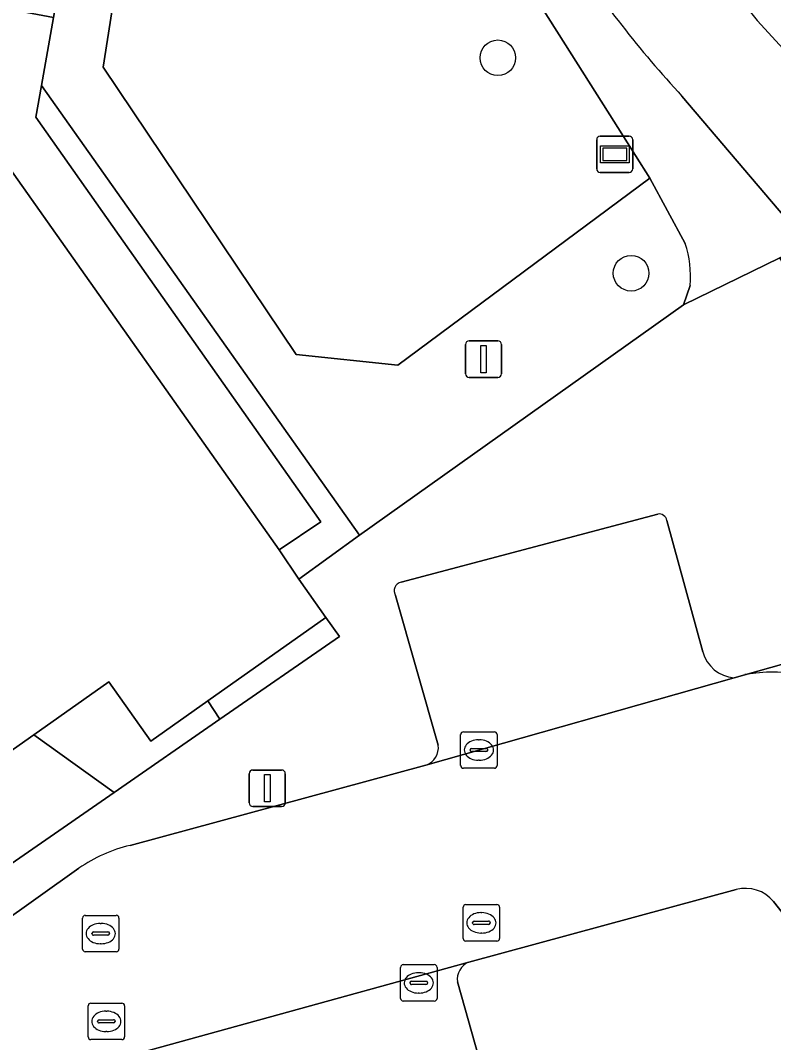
# Model space of a CAD drawing. Extents: x 159352 to 160617, y 385888 to 387323.
# Drawn here: x 160283.98 to 160304.67, y 386879.44 to 386907.5 of the extents above; entities that cross this region are included whole.
import ezdxf

# ---------------------------------------------------------------- set-up
doc = ezdxf.new("R2010")
doc.units = 0
for name, color, linetype in [('IMGEO_Berm_groen', 7, 'Continuous'), ('IMGEO_Boom', 7, 'Continuous'), ('IMGEO_Fietspad_gesloten', 7, 'Continuous'), ('IMGEO_Groenvoorziening', 7, 'Continuous'), ('IMGEO_Kolk', 7, 'Continuous'), ('IMGEO_Lichtmast', 7, 'Continuous'), ('IMGEO_Pand', 7, 'Continuous'), ('IMGEO_Parkeervlak_open', 7, 'Continuous'), ('IMGEO_Rijbaan_lokaal_open', 7, 'Continuous'), ('IMGEO_Rioolput', 7, 'Continuous'), ('IMGEO_Verklikker', 7, 'Continuous'), ('IMGEO_Voetpad_open', 7, 'Continuous')]:
    doc.layers.add(name, color=color, linetype=linetype)

msp = doc.modelspace()

# ---------------------------------------------------------------- linework, layer by layer
at = {"layer": 'IMGEO_Berm_groen'}
msp.add_lwpolyline([(160304.217, 386907.504), (160307.371, 386904.062)], dxfattribs=at)
msp.add_arc((160352.9, 386948.046), 63.354, 211.27978, 219.78707, dxfattribs=at)
at = {"layer": 'IMGEO_Boom'}
for centre in [(160297.094, 386906.478), (160300.754, 386900.562)]:
    msp.add_circle(centre, 0.489, dxfattribs=at)
at = {"layer": 'IMGEO_Fietspad_gesloten'}
for points in [[(160307.371, 386904.062), (160304.217, 386907.504)], [(160302.151, 386905.422), (160305.555, 386901.424), (160308.231, 386898.28), (160309.23, 386897.019)]]:
    msp.add_lwpolyline(points, dxfattribs=at)
for centre, radius, start, end in [((160352.9, 386948.046), 63.354, 211.27978, 219.78707), ((160324.901, 386926.392), 30.94, 213.1967, 222.6693)]:
    msp.add_arc(centre, radius, start, end, dxfattribs=at)
at = {"layer": 'IMGEO_Groenvoorziening'}
msp.add_lwpolyline([(160254.729, 386977.189), (160246.086, 386971.156), (160247.696, 386968.912), (160246.412, 386962.286), (160255.406, 386949.633), (160265.759, 386947.704), (160264.976, 386943.659), (160283.763, 386917.299), (160287.783, 386915.983), (160286.255, 386906.219), (160291.559, 386898.327), (160294.344, 386898.035), (160301.267, 386903.174), (160300.871, 386903.799), (160300.167, 386904.912), (160293.238, 386915.859), (160292.501, 386917.024), (160291.473, 386918.648), (160280.517, 386936.103), (160280.021, 386936.894), (160270.315, 386952.356), (160269.864, 386953.076)], close=True, dxfattribs=at)
for points in [[(160287.783, 386915.983), (160283.763, 386917.299), (160264.976, 386943.659), (160265.759, 386947.704), (160255.406, 386949.633), (160246.412, 386962.286), (160247.696, 386968.912), (160246.086, 386971.156), (160226.836, 386957.682), (160226.9, 386957.535), (160227.067, 386957.279), (160232.219, 386960.839), (160232.958, 386959.793), (160241.901, 386966.067), (160254.575, 386948.188), (160256.441, 386947.863), (160259.916, 386947.296), (160285.506, 386911.061), (160284.887, 386907.581), (160284.561, 386905.72), (160293.293, 386893.366), (160302.195, 386899.696), (160302.374, 386900.23)], [(160302.239, 386901.378), (160301.267, 386903.174), (160294.344, 386898.035), (160291.559, 386898.327), (160286.255, 386906.219), (160287.783, 386915.983)], [(160308.632, 386889.856), (160306.782, 386889.361), (160305.816, 386889.631), (160305.728, 386890.058), (160303.879, 386889.539)]]:
    msp.add_lwpolyline(points, dxfattribs=at)
for centre, radius, start, end in [((160299.613, 386900.487), 2.773, 354.676, 18.7379), ((160304.657, 386885.267), 4.343, 37.8637, 100.3152)]:
    msp.add_arc(centre, radius, start, end, dxfattribs=at)
at = {"layer": 'IMGEO_Kolk'}
for p, q in [((160296.148, 386887.971), (160297, 386887.971)), ((160296.073, 386887.045), (160296.073, 386887.897)), ((160296.561, 386887.751), (160296.586, 386887.751)), ((160297.074, 386887.897), (160297.074, 386887.045)), ((160296.332, 386887.465), (160296.332, 386887.477)), ((160296.77, 386887.428), (160296.372, 386887.428)), ((160296.375, 386887.514), (160296.773, 386887.514)), ((160296.816, 386887.477), (160296.816, 386887.465)), ((160296.584, 386887.191), (160296.559, 386887.191)), ((160297, 386886.971), (160296.148, 386886.971)), ((160294.423, 386880.651), (160294.423, 386881.503)), ((160294.498, 386881.577), (160295.35, 386881.577)), ((160295.424, 386881.503), (160295.424, 386880.651)), ((160294.911, 386881.357), (160294.936, 386881.357)), ((160294.682, 386881.071), (160294.682, 386881.083)), ((160295.12, 386881.034), (160294.722, 386881.034)), ((160294.725, 386881.12), (160295.123, 386881.12)), ((160295.166, 386881.083), (160295.166, 386881.071)), ((160294.934, 386880.797), (160294.909, 386880.797)), ((160295.35, 386880.577), (160294.498, 386880.577))]:
    msp.add_line(p, q, dxfattribs=at)
for points in [[(160296.148, 386887.971), (160297, 386887.971)], [(160296.073, 386887.045), (160296.073, 386887.897)], [(160297.074, 386887.897), (160297.074, 386887.045)], [(160297, 386886.971), (160296.148, 386886.971)], [(160294.423, 386880.651), (160294.423, 386881.503)], [(160294.498, 386881.577), (160295.35, 386881.577)], [(160295.424, 386881.503), (160295.424, 386880.651)], [(160295.35, 386880.577), (160294.498, 386880.577)]]:
    msp.add_lwpolyline(points, dxfattribs=at)
for centre, radius, start, end in [((160296.15, 386887.895), 0.0765, 91.552, 178.448), ((160296.15, 386887.895), 0.0765, 91.552, 178.448), ((160296.998, 386887.895), 0.0765, 1.552, 88.448), ((160296.998, 386887.895), 0.0765, 1.552, 88.448), ((160296.372, 386887.474), 0.0403, 85.8775, 175.7526), ((160296.369, 386887.464), 0.0366, 178.938, 274.7102), ((160296.773, 386887.471), 0.043, 264.8664, 352.4533), ((160296.777, 386887.476), 0.0386, 1.7309, 96.639), ((160296.15, 386887.047), 0.0765, 181.552, 268.448), ((160296.15, 386887.047), 0.0765, 181.552, 268.448), ((160296.998, 386887.047), 0.0765, 271.552, 358.448), ((160296.998, 386887.047), 0.0765, 271.552, 358.448), ((160294.5, 386881.501), 0.0765, 91.552, 178.448), ((160294.5, 386881.501), 0.0765, 91.552, 178.448), ((160295.348, 386881.501), 0.0765, 1.552, 88.448), ((160295.348, 386881.501), 0.0765, 1.552, 88.448), ((160294.722, 386881.08), 0.0403, 85.8775, 175.7526), ((160294.719, 386881.07), 0.0366, 178.938, 274.7102), ((160295.123, 386881.077), 0.043, 264.8664, 352.4533), ((160295.127, 386881.082), 0.0386, 1.7309, 96.639), ((160294.5, 386880.653), 0.0765, 181.552, 268.448), ((160294.5, 386880.653), 0.0765, 181.552, 268.448), ((160295.348, 386880.653), 0.0765, 271.552, 358.448), ((160295.348, 386880.653), 0.0765, 271.552, 358.448)]:
    msp.add_arc(centre, radius, start, end, dxfattribs=at)
for centre, major_axis, ratio, start_param, end_param in [((160296.56, 386887.471), (-0.387, 0.002), 0.722429, 4.712389, 7.853982), ((160296.585, 386887.471), (-0.39, 0.002), 0.717154, 1.570796, 4.712389), ((160294.91, 386881.077), (-0.387, 0.002), 0.722429, 4.712389, 7.853982), ((160294.935, 386881.077), (-0.39, 0.002), 0.717154, 1.570796, 4.712389)]:
    msp.add_ellipse(centre, major_axis=major_axis, ratio=ratio, start_param=start_param, end_param=end_param, dxfattribs=at)
at = {"layer": 'IMGEO_Lichtmast'}
for p, q in [((160296.305, 386898.704), (160297.095, 386898.704)), ((160297.095, 386898.704), (160296.305, 386898.704)), ((160296.205, 386897.804), (160296.205, 386898.604)), ((160296.205, 386898.604), (160296.205, 386897.804)), ((160297.195, 386898.604), (160297.195, 386897.804)), ((160297.195, 386897.804), (160297.195, 386898.604)), ((160297.095, 386897.704), (160296.305, 386897.704)), ((160296.305, 386897.704), (160297.095, 386897.704)), ((160290.367, 386886.921), (160291.157, 386886.921)), ((160291.157, 386886.921), (160290.367, 386886.921)), ((160290.267, 386886.021), (160290.267, 386886.821)), ((160290.267, 386886.821), (160290.267, 386886.021)), ((160291.257, 386886.821), (160291.257, 386886.021)), ((160291.257, 386886.021), (160291.257, 386886.821)), ((160291.157, 386885.921), (160290.367, 386885.921)), ((160290.367, 386885.921), (160291.157, 386885.921))]:
    msp.add_line(p, q, dxfattribs=at)
for points in [[(160296.625, 386898.579), (160296.775, 386898.579), (160296.775, 386897.829), (160296.625, 386897.829), (160296.625, 386898.579)], [(160290.687, 386886.796), (160290.837, 386886.796), (160290.837, 386886.046), (160290.687, 386886.046), (160290.687, 386886.796)]]:
    msp.add_lwpolyline(points, dxfattribs=at)
for centre, start, end in [((160296.305, 386898.604), 90, 180), ((160296.305, 386898.604), 90, 180), ((160297.095, 386898.604), 0, 90), ((160297.095, 386898.604), 360, 90), ((160296.305, 386897.804), 180, 270), ((160296.305, 386897.804), 180, 270), ((160297.095, 386897.804), 270, 0), ((160297.095, 386897.804), 270, 0), ((160290.367, 386886.821), 90, 180), ((160290.367, 386886.821), 90, 180), ((160291.157, 386886.821), 0, 90), ((160291.157, 386886.821), 360, 90), ((160290.367, 386886.021), 180, 270), ((160290.367, 386886.021), 180, 270), ((160291.157, 386886.021), 270, 0), ((160291.157, 386886.021), 270, 0)]:
    msp.add_arc(centre, 0.1, start, end, dxfattribs=at)
at = {"layer": 'IMGEO_Pand'}
msp.add_lwpolyline([(160266.62, 386908.023), (160269.079, 386904.582), (160268.036, 386903.823), (160280.221, 386886.541), (160280.958, 386885.495), (160284.355, 386887.89), (160286.414, 386889.342), (160287.563, 386887.713), (160289.125, 386888.818), (160292.371, 386891.114), (160291.628, 386892.163), (160291.087, 386892.964), (160280.686, 386907.679), (160281.92, 386908.59), (160282.29, 386908.083), (160284.887, 386907.581), (160285.506, 386911.061), (160259.916, 386947.296)], dxfattribs=at)
at = {"layer": 'IMGEO_Parkeervlak_open'}
for points in [[(160301.486, 386893.949), (160294.437, 386892.081)], [(160302.724, 386890.168), (160301.738, 386893.777)], [(160294.286, 386891.71), (160295.456, 386887.605)], [(160295.115, 386887.058), (160303.581, 386889.455)], [(160296.297, 386881.646), (160284.746, 386878.459)], [(160297.154, 386876.947), (160295.987, 386881.104)]]:
    msp.add_lwpolyline(points, dxfattribs=at)
for centre, radius, start, end in [((160301.521, 386893.729), 0.223, 12.4425, 98.9273), ((160294.494, 386891.841), 0.246, 103.4351, 212.2715), ((160303.66, 386890.422), 0.97, 195.1723, 265.3087), ((160294.963, 386887.532), 0.498, 287.7331, 8.388), ((160296.48, 386881.182), 0.499, 111.4879, 188.9768)]:
    msp.add_arc(centre, radius, start, end, dxfattribs=at)
at = {"layer": 'IMGEO_Rijbaan_lokaal_open'}
for points in [[(160303.879, 386889.539), (160303.581, 386889.455), (160295.115, 386887.058), (160286.993, 386884.851)], [(160285.587, 386884.224), (160281.049, 386880.994), (160280.625, 386880.804), (160276.071, 386879.569)], [(160272.78, 386880.696), (160272.349, 386881.354), (160263.99, 386879.24), (160261.329, 386878.516), (160234.16, 386871.123), (160234.724, 386868.988), (160233.321, 386868.533), (160233.728, 386866.892), (160235.189, 386867.281), (160235.683, 386865.162), (160275.317, 386875.922), (160284.746, 386878.459), (160296.297, 386881.646), (160303.641, 386883.639)], [(160304.667, 386883.309), (160309.033, 386877.757), (160323.536, 386859.319)]]:
    msp.add_lwpolyline(points, dxfattribs=at)
for centre, radius, start, end in [((160304.657, 386885.267), 4.343, 37.8637, 100.3152), ((160287.908, 386880.908), 4.047, 103.0713, 124.9973), ((160303.898, 386882.679), 0.994, 39.3411, 104.9995)]:
    msp.add_arc(centre, radius, start, end, dxfattribs=at)
at = {"layer": 'IMGEO_Rioolput'}
for p, q in [((160296.217, 386883.225), (160297.069, 386883.225)), ((160285.763, 386882.931), (160286.615, 386882.931)), ((160296.142, 386882.299), (160296.142, 386883.151)), ((160296.63, 386883.005), (160296.655, 386883.005)), ((160297.143, 386883.151), (160297.143, 386882.299)), ((160285.688, 386882.005), (160285.688, 386882.857)), ((160286.176, 386882.711), (160286.201, 386882.711)), ((160286.689, 386882.857), (160286.689, 386882.005)), ((160296.401, 386882.719), (160296.401, 386882.731)), ((160296.839, 386882.682), (160296.441, 386882.682)), ((160296.444, 386882.768), (160296.842, 386882.768)), ((160296.885, 386882.731), (160296.885, 386882.719)), ((160285.947, 386882.425), (160285.947, 386882.437)), ((160286.385, 386882.388), (160285.987, 386882.388)), ((160285.99, 386882.474), (160286.388, 386882.474)), ((160286.431, 386882.437), (160286.431, 386882.425)), ((160296.653, 386882.445), (160296.628, 386882.445)), ((160286.199, 386882.151), (160286.174, 386882.151)), ((160297.069, 386882.225), (160296.217, 386882.225)), ((160286.615, 386881.931), (160285.763, 386881.931)), ((160285.842, 386879.593), (160285.842, 386880.445)), ((160285.917, 386880.519), (160286.769, 386880.519)), ((160286.843, 386880.445), (160286.843, 386879.593)), ((160286.33, 386880.299), (160286.355, 386880.299)), ((160286.101, 386880.013), (160286.101, 386880.025)), ((160286.539, 386879.976), (160286.141, 386879.976)), ((160286.144, 386880.062), (160286.542, 386880.062)), ((160286.585, 386880.025), (160286.585, 386880.013)), ((160286.353, 386879.739), (160286.328, 386879.739)), ((160286.769, 386879.519), (160285.917, 386879.519))]:
    msp.add_line(p, q, dxfattribs=at)
for points in [[(160296.217, 386883.225), (160297.069, 386883.225)], [(160285.763, 386882.931), (160286.615, 386882.931)], [(160296.142, 386882.299), (160296.142, 386883.151)], [(160297.143, 386883.151), (160297.143, 386882.299)], [(160285.688, 386882.005), (160285.688, 386882.857)], [(160286.689, 386882.857), (160286.689, 386882.005)], [(160297.069, 386882.225), (160296.217, 386882.225)], [(160286.615, 386881.931), (160285.763, 386881.931)], [(160285.842, 386879.593), (160285.842, 386880.445)], [(160285.917, 386880.519), (160286.769, 386880.519)], [(160286.843, 386880.445), (160286.843, 386879.593)], [(160286.769, 386879.519), (160285.917, 386879.519)]]:
    msp.add_lwpolyline(points, dxfattribs=at)
for centre, radius, start, end in [((160296.219, 386883.149), 0.0765, 91.552, 178.448), ((160296.219, 386883.149), 0.0765, 91.552, 178.448), ((160297.067, 386883.149), 0.0765, 1.552, 88.448), ((160297.067, 386883.149), 0.0765, 1.552, 88.448), ((160285.765, 386882.855), 0.0765, 91.552, 178.448), ((160285.765, 386882.855), 0.0765, 91.552, 178.448), ((160286.613, 386882.855), 0.0765, 1.552, 88.448), ((160286.613, 386882.855), 0.0765, 1.552, 88.448), ((160296.441, 386882.728), 0.0403, 85.8775, 175.7526), ((160296.438, 386882.718), 0.0366, 178.938, 274.7102), ((160296.842, 386882.725), 0.043, 264.8664, 352.4533), ((160296.846, 386882.73), 0.0386, 1.7309, 96.639), ((160285.987, 386882.434), 0.0403, 85.8775, 175.7526), ((160285.984, 386882.424), 0.0366, 178.938, 274.7102), ((160286.388, 386882.431), 0.043, 264.8664, 352.4533), ((160286.392, 386882.436), 0.0386, 1.7309, 96.639), ((160296.219, 386882.301), 0.0765, 181.552, 268.448), ((160296.219, 386882.301), 0.0765, 181.552, 268.448), ((160297.067, 386882.301), 0.0765, 271.552, 358.448), ((160297.067, 386882.301), 0.0765, 271.552, 358.448), ((160285.765, 386882.007), 0.0765, 181.552, 268.448), ((160285.765, 386882.007), 0.0765, 181.552, 268.448), ((160286.613, 386882.007), 0.0765, 271.552, 358.448), ((160286.613, 386882.007), 0.0765, 271.552, 358.448), ((160285.919, 386880.443), 0.0765, 91.552, 178.448), ((160285.919, 386880.443), 0.0765, 91.552, 178.448), ((160286.767, 386880.443), 0.0765, 1.552, 88.448), ((160286.767, 386880.443), 0.0765, 1.552, 88.448), ((160286.141, 386880.022), 0.0403, 85.8775, 175.7526), ((160286.138, 386880.012), 0.0366, 178.938, 274.7102), ((160286.542, 386880.019), 0.043, 264.8664, 352.4533), ((160286.546, 386880.024), 0.0386, 1.7309, 96.639), ((160285.919, 386879.595), 0.0765, 181.552, 268.448), ((160285.919, 386879.595), 0.0765, 181.552, 268.448), ((160286.767, 386879.595), 0.0765, 271.552, 358.448), ((160286.767, 386879.595), 0.0765, 271.552, 358.448)]:
    msp.add_arc(centre, radius, start, end, dxfattribs=at)
for centre, major_axis, ratio, start_param, end_param in [((160296.629, 386882.725), (-0.387, 0.002), 0.722429, 4.712389, 7.853982), ((160296.654, 386882.725), (-0.39, 0.002), 0.717154, 1.570796, 4.712389), ((160286.175, 386882.431), (-0.387, 0.002), 0.722429, 4.712389, 7.853982), ((160286.2, 386882.431), (-0.39, 0.002), 0.717154, 1.570796, 4.712389), ((160286.329, 386880.019), (-0.387, 0.002), 0.722429, 4.712389, 7.853982), ((160286.354, 386880.019), (-0.39, 0.002), 0.717154, 1.570796, 4.712389)]:
    msp.add_ellipse(centre, major_axis=major_axis, ratio=ratio, start_param=start_param, end_param=end_param, dxfattribs=at)
at = {"layer": 'IMGEO_Verklikker'}
for p, q in [((160299.909, 386904.328), (160300.699, 386904.328)), ((160300.699, 386904.328), (160299.909, 386904.328)), ((160299.809, 386903.428), (160299.809, 386904.228)), ((160299.809, 386904.228), (160299.809, 386903.428)), ((160300.799, 386904.228), (160300.799, 386903.428)), ((160300.799, 386903.428), (160300.799, 386904.228)), ((160300.699, 386903.328), (160299.909, 386903.328)), ((160299.909, 386903.328), (160300.699, 386903.328))]:
    msp.add_line(p, q, dxfattribs=at)
for points in [[(160299.91, 386904.06), (160300.698, 386904.06), (160300.698, 386903.596), (160299.91, 386903.596), (160299.91, 386904.06)], [(160299.975, 386903.995), (160299.975, 386903.661), (160300.633, 386903.661), (160300.633, 386903.995), (160299.975, 386903.995)]]:
    msp.add_lwpolyline(points, dxfattribs=at)
for centre, start, end in [((160299.909, 386904.228), 90, 180), ((160299.909, 386904.228), 90, 180), ((160300.699, 386904.228), 0, 90), ((160300.699, 386904.228), 360, 90), ((160299.909, 386903.428), 180, 270), ((160299.909, 386903.428), 180, 270), ((160300.699, 386903.428), 270, 0), ((160300.699, 386903.428), 270, 0)]:
    msp.add_arc(centre, 0.1, start, end, dxfattribs=at)
at = {"layer": 'IMGEO_Voetpad_open'}
for points in [[(160254.729, 386977.189), (160269.864, 386953.076), (160270.315, 386952.356), (160280.021, 386936.894), (160280.517, 386936.103), (160291.473, 386918.648), (160292.501, 386917.024), (160293.238, 386915.859), (160300.167, 386904.912), (160300.871, 386903.799), (160301.267, 386903.174), (160302.239, 386901.378)], [(160302.374, 386900.23), (160302.195, 386899.696), (160304.839, 386900.988), (160305.555, 386901.424), (160302.151, 386905.422)], [(160303.581, 386889.455), (160303.879, 386889.539), (160305.728, 386890.058), (160310.653, 386891.44), (160304.839, 386900.988), (160302.195, 386899.696), (160293.293, 386893.366), (160291.628, 386892.163), (160292.371, 386891.114), (160292.745, 386890.586), (160289.46, 386888.314), (160286.555, 386886.305), (160280.084, 386881.83), (160271.611, 386894.082), (160269.299, 386897.447), (160267.952, 386899.366), (160266.758, 386898.529)], [(160294.437, 386892.081), (160301.486, 386893.949)], [(160301.738, 386893.777), (160302.724, 386890.168)], [(160295.456, 386887.605), (160294.286, 386891.71)], [(160286.993, 386884.851), (160295.115, 386887.058)], [(160276.071, 386879.569), (160280.625, 386880.804), (160281.049, 386880.994), (160285.587, 386884.224)], [(160303.641, 386883.639), (160296.297, 386881.646)], [(160319.67, 386855.682), (160322.885, 386858.231), (160322.453, 386858.776), (160317.665, 386855.026), (160301.444, 386875.705), (160301.839, 386875.789), (160307.408, 386877.329), (160307.819, 386877.426), (160309.033, 386877.757), (160304.667, 386883.309)], [(160295.987, 386881.104), (160297.154, 386876.947)]]:
    msp.add_lwpolyline(points, dxfattribs=at)
for points in [[(160284.887, 386907.581), (160282.29, 386908.083), (160281.92, 386908.59), (160280.686, 386907.679), (160291.087, 386892.964), (160292.23, 386893.739), (160284.409, 386904.85), (160284.561, 386905.72)], [(160293.293, 386893.366), (160284.561, 386905.72), (160284.409, 386904.85), (160292.23, 386893.739), (160291.087, 386892.964), (160291.628, 386892.163)], [(160280.084, 386881.83), (160286.555, 386886.305), (160284.355, 386887.89), (160280.958, 386885.495), (160280.221, 386886.541), (160278.996, 386885.679), (160272.589, 386894.812), (160271.611, 386894.082)], [(160292.745, 386890.586), (160292.371, 386891.114), (160289.125, 386888.818), (160289.46, 386888.314)], [(160289.125, 386888.818), (160287.563, 386887.713), (160286.414, 386889.342), (160284.355, 386887.89), (160286.555, 386886.305), (160289.46, 386888.314)]]:
    msp.add_lwpolyline(points, close=True, dxfattribs=at)
for centre, radius, start, end in [((160324.901, 386926.392), 30.94, 213.1967, 222.6693), ((160299.613, 386900.487), 2.773, 354.676, 18.7379), ((160301.521, 386893.729), 0.223, 12.4425, 98.9273), ((160294.494, 386891.841), 0.246, 103.4351, 212.2715), ((160303.66, 386890.422), 0.97, 195.1723, 265.3087), ((160294.963, 386887.532), 0.498, 287.7331, 8.388), ((160287.908, 386880.908), 4.047, 103.0713, 124.9973), ((160303.898, 386882.679), 0.994, 39.3411, 104.9995), ((160296.48, 386881.182), 0.499, 111.4879, 188.9768)]:
    msp.add_arc(centre, radius, start, end, dxfattribs=at)

doc.saveas('drawing.dxf')
